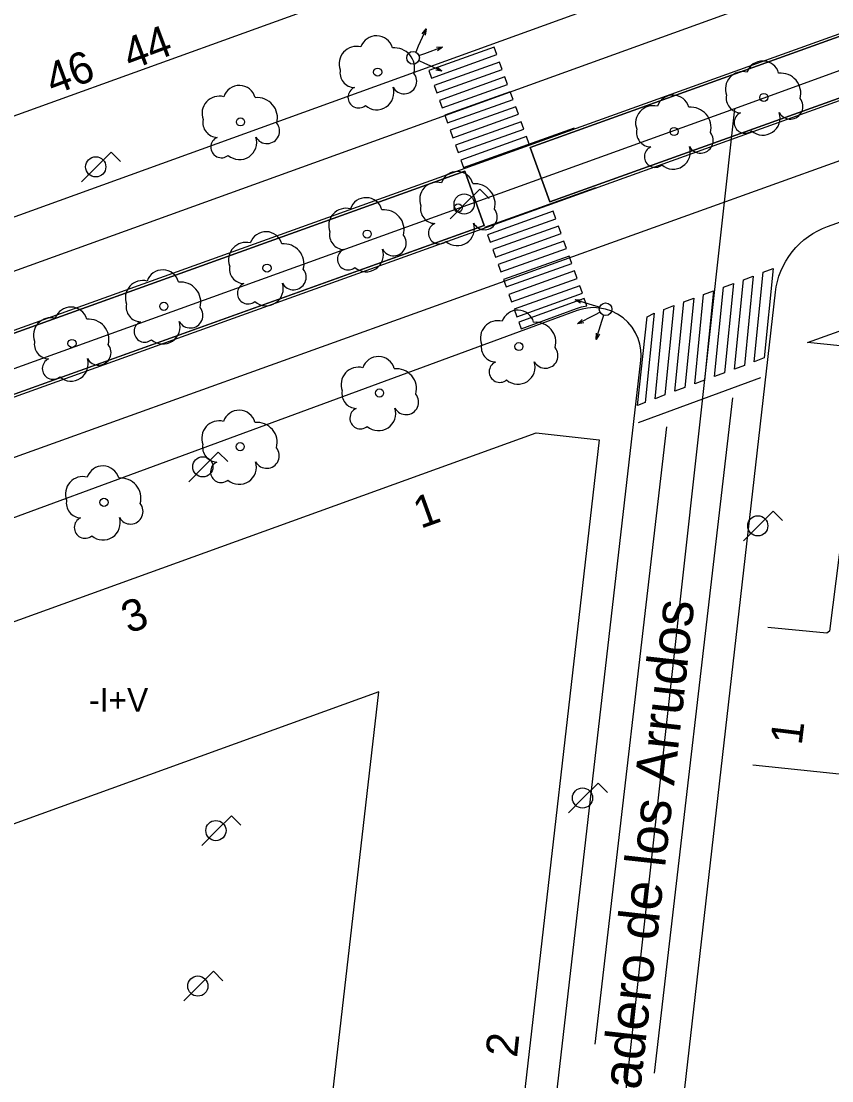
# Model space of a CAD drawing. Extents: x 282771 to 285132, y 4823109 to 4825496.
# Drawn here: x 283410.1 to 283461.2, y 4824073.8 to 4824140.6 of the extents above; entities that cross this region are included whole.
import ezdxf

# ---------------------------------------------------------------- set-up
doc = ezdxf.new("R2010")
doc.units = 0
for name, color, linetype in [('ACERA-BORDILLO', 7, 'Continuous'), ('ACERA-INTERIOR', 7, 'Continuous'), ('ARBOL', 7, 'Continuous'), ('BORDILLO', 7, 'Continuous'), ('CALLE-EJE', 7, 'Continuous'), ('CALLE-TEXTO', 7, 'Continuous'), ('EDIFICIO', 7, 'Continuous'), ('FAROLA', 7, 'Continuous'), ('INTERIOR-EDIFICIO', 7, 'Continuous'), ('NUM-PORTAL', 7, 'Continuous'), ('NUM-VADO', 7, 'Continuous'), ('PASO-PEATONES', 7, 'Continuous'), ('SEMAFORO', 7, 'Continuous'), ('SENAL-VIARIA', 7, 'Continuous'), ('TXT-ALTURA-EDIFICIO', 7, 'Continuous'), ('ZONA-VERDE', 7, 'Continuous')]:
    doc.layers.add(name, color=color, linetype=linetype)

msp = doc.modelspace()

# ---------------------------------------------------------------- linework, layer by layer
at = {"layer": 'ACERA-BORDILLO'}
for points in [[(283475.409, 4824152.055), (283330.856, 4824099.773), (283330.49, 4824099.638), (283330.093, 4824099.539), (283329.669, 4824099.482), (283329.225, 4824099.476), (283328.769, 4824099.524), (283328.312, 4824099.632), (283327.865, 4824099.8), (283327.439, 4824100.026), (283327.047, 4824100.305), (283326.696, 4824100.63), (283326.395, 4824100.99), (283326.147, 4824101.376), (283325.955, 4824101.776), (283325.815, 4824102.181), (283325.726, 4824102.58), (283325.683, 4824102.968), (283342.442, 4824231.579)], [(283419.568, 4823985.944), (283444.611, 4824008.838), (283457.664, 4824123.518), (283457.713, 4824123.847), (283457.785, 4824124.178), (283457.881, 4824124.508), (283458.001, 4824124.835), (283458.144, 4824125.155), (283458.312, 4824125.467), (283458.501, 4824125.768), (283458.713, 4824126.055), (283458.944, 4824126.326), (283459.193, 4824126.58), (283459.459, 4824126.814), (283459.738, 4824127.027), (283460.028, 4824127.219), (283460.328, 4824127.387), (283460.633, 4824127.533), (283460.943, 4824127.656), (283584.613, 4824172.043)], [(283410.91, 4823988.91), (283436.905, 4824012.344), (283449.174, 4824119.188), (283449.193, 4824119.516), (283449.175, 4824119.863), (283449.113, 4824120.222), (283449.001, 4824120.587), (283448.838, 4824120.946), (283448.623, 4824121.291), (283448.358, 4824121.608), (283448.048, 4824121.889), (283447.702, 4824122.124), (283447.331, 4824122.307), (283446.946, 4824122.435), (283446.558, 4824122.508), (283446.177, 4824122.531), (283445.813, 4824122.506), (283445.472, 4824122.443), (283445.158, 4824122.346), (283381.705, 4824099.013), (283326.58, 4824079.081)]]:
    msp.add_lwpolyline(points, dxfattribs=at)
at = {"layer": 'ACERA-INTERIOR'}
for points in [[(283567.277, 4824126.167), (283556.062, 4824127.239), (283559.084, 4824154.893), (283532.197, 4824146.333), (283529.557, 4824110.647), (283499.024, 4824114.283), (283499.964, 4824122.633), (283486.544, 4824124.173), (283485.894, 4824117.153), (283463.295, 4824119.713), (283461.065, 4824102.123), (283460.905, 4824102.003), (283457.175, 4824102.353)], [(283456.225, 4824093.693), (283474.188, 4824091.821), (283467.17, 4824027.746), (283467.166, 4824027.563), (283467.199, 4824027.373), (283467.271, 4824027.186), (283467.382, 4824027.013), (283467.526, 4824026.866), (283467.693, 4824026.754), (283467.871, 4824026.68), (283468.05, 4824026.643), (283490.898, 4824024.016), (283491.082, 4824024.012), (283491.273, 4824024.044), (283491.462, 4824024.117), (283491.636, 4824024.228), (283491.784, 4824024.373), (283491.896, 4824024.542), (283491.97, 4824024.721), (283492.007, 4824024.901), (283498.231, 4824081.725), (283498.704, 4824081.674)]]:
    msp.add_lwpolyline(points, dxfattribs=at)
at = {"layer": 'ARBOL'}
for centre in [(283432.568, 4824137.391), (283456.929, 4824135.794), (283423.916, 4824134.25), (283451.265, 4824133.645), (283437.646, 4824128.817), (283431.906, 4824127.173), (283425.591, 4824125.025), (283419.081, 4824122.616), (283413.287, 4824120.272), (283441.476, 4824120.077), (283432.687, 4824117.147), (283423.899, 4824113.762), (283415.305, 4824110.246)]:
    msp.add_circle(centre, 0.255, dxfattribs=at)
for centre, radius, start, end in [((283432.498, 4824138.651), 1.038, 15.64228, 161.38435), ((283431.238, 4824137.921), 1.097, 75.4318, 200.55608), ((283433.628, 4824137.651), 1.272, 345.03273, 95.79925), ((283456.859, 4824137.054), 1.038, 15.64228, 161.38435), ((283431.128, 4824137.351), 0.935, 168.59898, 268.13236), ((283434.238, 4824136.821), 0.797, 208.96246, 38.99103), ((283455.599, 4824136.324), 1.097, 75.4318, 200.55608), ((283457.989, 4824136.054), 1.272, 345.03273, 95.79925), ((283423.846, 4824135.51), 1.038, 15.64228, 161.38435), ((283422.586, 4824134.78), 1.097, 75.4318, 200.55608), ((283431.368, 4824135.801), 0.672, 113.73672, 309.4725), ((283432.508, 4824136.101), 1.086, 228.95447, 17.92796), ((283451.195, 4824134.905), 1.038, 15.64228, 161.38435), ((283455.489, 4824135.754), 0.935, 168.59898, 268.13236), ((283424.976, 4824134.51), 1.272, 345.03273, 95.79925), ((283449.935, 4824134.175), 1.097, 75.4318, 200.55608), ((283458.599, 4824135.224), 0.797, 208.96247, 38.99103), ((283452.325, 4824133.905), 1.272, 345.03273, 95.79925), ((283455.729, 4824134.204), 0.672, 113.73672, 309.4725), ((283456.869, 4824134.504), 1.086, 228.95447, 17.92796), ((283422.476, 4824134.21), 0.935, 168.59898, 268.13236), ((283425.586, 4824133.68), 0.797, 208.96246, 38.99103), ((283422.716, 4824132.66), 0.672, 113.73672, 309.4725), ((283423.856, 4824132.96), 1.086, 228.95447, 17.92796), ((283449.825, 4824133.605), 0.935, 168.59898, 268.13236), ((283452.935, 4824133.075), 0.797, 208.96247, 38.99103), ((283450.065, 4824132.055), 0.672, 113.73672, 309.4725), ((283451.205, 4824132.355), 1.086, 228.95447, 17.92796), ((283437.576, 4824130.077), 1.038, 15.64228, 161.38435), ((283436.316, 4824129.347), 1.097, 75.4318, 200.55608), ((283438.706, 4824129.077), 1.272, 345.03273, 95.79925), ((283431.836, 4824128.433), 1.038, 15.64228, 161.38435), ((283430.576, 4824127.703), 1.097, 75.4318, 200.55608), ((283432.966, 4824127.433), 1.272, 345.03273, 95.79925), ((283436.206, 4824128.777), 0.935, 168.59898, 268.13236), ((283439.316, 4824128.247), 0.797, 208.96247, 38.99103), ((283436.446, 4824127.227), 0.672, 113.73672, 309.4725), ((283437.586, 4824127.527), 1.086, 228.95447, 17.92796), ((283425.521, 4824126.285), 1.038, 15.64228, 161.38435), ((283430.466, 4824127.133), 0.935, 168.59898, 268.13236), ((283424.261, 4824125.555), 1.097, 75.4318, 200.55608), ((283426.651, 4824125.285), 1.272, 345.03273, 95.79925), ((283433.576, 4824126.603), 0.797, 208.96247, 38.99103), ((283430.706, 4824125.583), 0.672, 113.73672, 309.4725), ((283431.846, 4824125.883), 1.086, 228.95447, 17.92796), ((283424.151, 4824124.985), 0.935, 168.59898, 268.13236), ((283419.011, 4824123.876), 1.038, 15.64228, 161.38435), ((283427.261, 4824124.455), 0.797, 208.96247, 38.99103), ((283417.751, 4824123.146), 1.097, 75.4318, 200.55608), ((283420.141, 4824122.876), 1.272, 345.03273, 95.79925), ((283424.391, 4824123.435), 0.672, 113.73672, 309.4725), ((283425.531, 4824123.735), 1.086, 228.95447, 17.92796), ((283413.217, 4824121.532), 1.038, 15.64228, 161.38435), ((283417.641, 4824122.576), 0.935, 168.59898, 268.13236), ((283420.751, 4824122.046), 0.797, 208.96247, 38.99103), ((283411.957, 4824120.802), 1.097, 75.4318, 200.55608), ((283441.406, 4824121.337), 1.038, 15.64228, 161.38435), ((283414.347, 4824120.532), 1.272, 345.03273, 95.79925), ((283417.881, 4824121.026), 0.672, 113.73672, 309.4725), ((283419.021, 4824121.326), 1.086, 228.95447, 17.92796), ((283440.146, 4824120.607), 1.097, 75.4318, 200.55608), ((283442.536, 4824120.337), 1.272, 345.03273, 95.79925), ((283411.847, 4824120.232), 0.935, 168.59898, 268.13236), ((283414.957, 4824119.702), 0.797, 208.96247, 38.99103), ((283440.036, 4824120.037), 0.935, 168.59898, 268.13236), ((283443.146, 4824119.507), 0.797, 208.96247, 38.99103), ((283412.087, 4824118.682), 0.672, 113.73672, 309.4725), ((283413.227, 4824118.982), 1.086, 228.95447, 17.92796), ((283432.617, 4824118.407), 1.038, 15.64228, 161.38435), ((283431.358, 4824117.677), 1.097, 75.4318, 200.55608), ((283433.747, 4824117.407), 1.272, 345.03273, 95.79925), ((283440.276, 4824118.487), 0.672, 113.73672, 309.4725), ((283441.416, 4824118.787), 1.086, 228.95447, 17.92796), ((283431.248, 4824117.107), 0.935, 168.59898, 268.13236), ((283434.357, 4824116.577), 0.797, 208.96247, 38.99103), ((283423.829, 4824115.022), 1.038, 15.64228, 161.38435), ((283431.488, 4824115.557), 0.672, 113.73672, 309.4725), ((283432.627, 4824115.857), 1.086, 228.95447, 17.92796), ((283422.569, 4824114.292), 1.097, 75.4318, 200.55608), ((283424.959, 4824114.022), 1.272, 345.03273, 95.79925), ((283422.459, 4824113.722), 0.935, 168.59898, 268.13236), ((283425.569, 4824113.192), 0.797, 208.96247, 38.99103), ((283415.235, 4824111.506), 1.038, 15.64228, 161.38435), ((283422.699, 4824112.172), 0.672, 113.73672, 309.4725), ((283423.839, 4824112.472), 1.086, 228.95447, 17.92796), ((283413.975, 4824110.776), 1.097, 75.4318, 200.55608), ((283416.365, 4824110.506), 1.272, 345.03273, 95.79925), ((283413.865, 4824110.206), 0.935, 168.59898, 268.13236), ((283416.975, 4824109.676), 0.797, 208.96247, 38.99103), ((283414.105, 4824108.656), 0.672, 113.73672, 309.4725), ((283415.245, 4824108.956), 1.086, 228.95447, 17.92796)]:
    msp.add_arc(centre, radius, start, end, dxfattribs=at)
at = {"layer": 'BORDILLO'}
msp.add_lwpolyline([(283336.447, 4824090.587), (283335.395, 4824094.444), (283560.764, 4824175.433), (283562.184, 4824171.713), (283336.447, 4824090.587)], dxfattribs=at)
at = {"layer": 'CALLE-EJE'}
for points in [[(283615.3, 4824193.37), (283455.085, 4824135.083)], [(283455.085, 4824135.083), (283375.916, 4824106.513)], [(283455.085, 4824135.083), (283444.605, 4824040.544)]]:
    msp.add_lwpolyline(points, dxfattribs=at)
at = {"layer": 'EDIFICIO'}
for points in [[(283386.773, 4824142.546), (283388.779, 4824155.8), (283422.017, 4824167.329), (283454.254, 4824162.45), (283452.382, 4824150.081), (283397.363, 4824130.194), (283388.18, 4824137.579), (283386.773, 4824142.546)], [(283387.345, 4824094.673), (283442.565, 4824114.633), (283446.535, 4824114.183), (283441.465, 4824069.894), (283438.865, 4824047.104), (283375.806, 4824054.304), (283380.126, 4824092.063), (283387.345, 4824094.673)]]:
    msp.add_lwpolyline(points, dxfattribs=at)
at = {"layer": 'FAROLA'}
for p, q in [((283415.765, 4824132.343), (283414.825, 4824131.413)), ((283416.355, 4824131.753), (283415.765, 4824132.343)), ((283414.825, 4824131.413), (283413.895, 4824130.473)), ((283439.005, 4824130.003), (283438.065, 4824129.073)), ((283439.595, 4824129.413), (283439.005, 4824130.003)), ((283438.065, 4824129.073), (283437.135, 4824128.133)), ((283422.518, 4824113.417), (283421.578, 4824112.487)), ((283423.108, 4824112.827), (283422.518, 4824113.417)), ((283421.578, 4824112.487), (283420.648, 4824111.547)), ((283457.525, 4824109.693), (283456.585, 4824108.763)), ((283458.115, 4824109.103), (283457.525, 4824109.693)), ((283456.585, 4824108.763), (283455.655, 4824107.823)), ((283446.469, 4824092.525), (283445.529, 4824091.595)), ((283447.059, 4824091.935), (283446.469, 4824092.525)), ((283445.529, 4824091.595), (283444.599, 4824090.655)), ((283423.347, 4824090.468), (283422.407, 4824089.538)), ((283423.937, 4824089.878), (283423.347, 4824090.468)), ((283422.407, 4824089.538), (283421.477, 4824088.598)), ((283422.207, 4824080.658), (283421.267, 4824079.728)), ((283422.797, 4824080.068), (283422.207, 4824080.658)), ((283421.267, 4824079.728), (283420.337, 4824078.788))]:
    msp.add_line(p, q, dxfattribs=at)
for centre in [(283414.785, 4824131.413), (283438.025, 4824129.073), (283421.538, 4824112.487), (283456.545, 4824108.763), (283445.489, 4824091.595), (283422.367, 4824089.538), (283421.227, 4824079.728)]:
    msp.add_circle(centre, 0.637, dxfattribs=at)
at = {"layer": 'INTERIOR-EDIFICIO'}
msp.add_lwpolyline([(283390.292, 4824075.323), (283389.095, 4824064.864), (283428.305, 4824060.384), (283429.535, 4824071.154), (283432.645, 4824098.283), (283391.205, 4824083.303), (283390.292, 4824075.323)], dxfattribs=at)
at = {"layer": 'PASO-PEATONES'}
for p, q in [((283439.927, 4824138.971), (283435.794, 4824137.492)), ((283440.095, 4824138.5), (283439.927, 4824138.971)), ((283435.962, 4824137.021), (283440.095, 4824138.5)), ((283440.264, 4824138.029), (283436.131, 4824136.55)), ((283440.432, 4824137.558), (283440.264, 4824138.029)), ((283435.794, 4824137.492), (283435.962, 4824137.021)), ((283436.299, 4824136.08), (283440.432, 4824137.558)), ((283436.131, 4824136.55), (283436.299, 4824136.08)), ((283440.6, 4824137.088), (283436.468, 4824135.609)), ((283436.636, 4824135.138), (283440.769, 4824136.617)), ((283440.769, 4824136.617), (283440.6, 4824137.088)), ((283440.937, 4824136.146), (283436.804, 4824134.667)), ((283441.106, 4824135.675), (283440.937, 4824136.146)), ((283436.468, 4824135.609), (283436.636, 4824135.138)), ((283436.973, 4824134.197), (283441.106, 4824135.675)), ((283441.274, 4824135.205), (283437.141, 4824133.726)), ((283441.443, 4824134.734), (283441.274, 4824135.205)), ((283436.804, 4824134.667), (283436.973, 4824134.197)), ((283437.31, 4824133.255), (283441.443, 4824134.734)), ((283441.611, 4824134.263), (283437.478, 4824132.784)), ((283437.983, 4824131.372), (283444.977, 4824133.874)), ((283441.78, 4824133.792), (283441.611, 4824134.263)), ((283437.141, 4824133.726), (283437.31, 4824133.255)), ((283437.647, 4824132.314), (283441.78, 4824133.792)), ((283441.948, 4824133.321), (283437.815, 4824131.843)), ((283442.116, 4824132.851), (283441.948, 4824133.321)), ((283437.478, 4824132.784), (283437.647, 4824132.314)), ((283437.983, 4824131.372), (283442.116, 4824132.851)), ((283437.815, 4824131.843), (283437.983, 4824131.372)), ((283439.331, 4824127.606), (283446.325, 4824130.108)), ((283443.632, 4824128.614), (283439.499, 4824127.135)), ((283443.801, 4824128.143), (283443.632, 4824128.614)), ((283439.668, 4824126.664), (283443.801, 4824128.143)), ((283443.969, 4824127.672), (283439.836, 4824126.193)), ((283440.005, 4824125.723), (283444.138, 4824127.201)), ((283444.138, 4824127.201), (283443.969, 4824127.672)), ((283439.499, 4824127.135), (283439.668, 4824126.664)), ((283444.306, 4824126.731), (283440.173, 4824125.252)), ((283444.475, 4824126.26), (283444.306, 4824126.731)), ((283439.836, 4824126.193), (283440.005, 4824125.723)), ((283440.342, 4824124.781), (283444.475, 4824126.26)), ((283440.173, 4824125.252), (283440.342, 4824124.781)), ((283444.643, 4824125.789), (283440.51, 4824124.31)), ((283440.678, 4824123.84), (283444.811, 4824125.318)), ((283444.811, 4824125.318), (283444.643, 4824125.789)), ((283444.98, 4824124.847), (283440.847, 4824123.369)), ((283445.148, 4824124.377), (283444.98, 4824124.847)), ((283440.51, 4824124.31), (283440.678, 4824123.84)), ((283441.015, 4824122.898), (283445.148, 4824124.377)), ((283445.317, 4824123.906), (283441.184, 4824122.427)), ((283445.485, 4824123.435), (283445.317, 4824123.906)), ((283440.847, 4824123.369), (283441.015, 4824122.898)), ((283441.352, 4824121.956), (283445.485, 4824123.435)), ((283445.603, 4824123.105), (283441.47, 4824121.626)), ((283445.767, 4824122.648), (283445.603, 4824123.105)), ((283441.184, 4824122.427), (283441.352, 4824121.956)), ((283441.47, 4824121.626), (283441.621, 4824121.204))]:
    msp.add_line(p, q, dxfattribs=at)
for points in [[(283455.7, 4824118.889), (283455.074, 4824118.656), (283455.638, 4824124.293), (283456.264, 4824124.527)], [(283456.953, 4824119.357), (283456.327, 4824119.123), (283456.89, 4824124.76), (283457.517, 4824124.994)], [(283454.448, 4824118.422), (283453.821, 4824118.189), (283454.385, 4824123.826), (283455.011, 4824124.059)], [(283453.195, 4824117.955), (283452.569, 4824117.721), (283453.132, 4824123.359), (283453.759, 4824123.592)], [(283450.69, 4824117.021), (283450.064, 4824116.787), (283450.627, 4824122.424), (283451.253, 4824122.658)], [(283451.942, 4824117.488), (283451.316, 4824117.254), (283451.88, 4824122.891), (283452.506, 4824123.125)], [(283449.437, 4824116.554), (283448.954, 4824116.368), (283449.559, 4824121.957), (283450.001, 4824122.191)]]:
    msp.add_lwpolyline(points, close=True, dxfattribs=at)
for points in [[(283441.621, 4824121.204), (283445.108, 4824122.486), (283445.422, 4824122.583), (283445.763, 4824122.647)], [(283445.763, 4824122.647), (283445.767, 4824122.648)]]:
    msp.add_lwpolyline(points, dxfattribs=at)
at = {"layer": 'SEMAFORO'}
for p, q in [((283435.63, 4824140.113), (283435.133, 4824139.021)), ((283435.381, 4824139.809), (283435.63, 4824140.113)), ((283435.63, 4824140.113), (283435.563, 4824139.726)), ((283435.133, 4824139.021), (283434.967, 4824138.657)), ((283435.173, 4824138.432), (283435.543, 4824138.571)), ((283435.543, 4824138.571), (283436.669, 4824138.993)), ((283436.272, 4824138.964), (283436.669, 4824138.993)), ((283436.351, 4824138.753), (283436.669, 4824138.993)), ((283435.166, 4824138.127), (283435.53, 4824137.962)), ((283435.53, 4824137.962), (283436.622, 4824137.465)), ((283436.235, 4824137.531), (283436.622, 4824137.465)), ((283436.318, 4824137.713), (283436.622, 4824137.465)), ((283446.181, 4824122.671), (283445.034, 4824123.024)), ((283445.368, 4824122.817), (283445.034, 4824123.024)), ((283445.427, 4824123.008), (283445.034, 4824123.024)), ((283446.563, 4824122.553), (283446.181, 4824122.671)), ((283446.245, 4824122.065), (283445.183, 4824121.503)), ((283446.596, 4824122.25), (283446.245, 4824122.065)), ((283446.71, 4824121.67), (283446.828, 4824122.053)), ((283445.467, 4824121.781), (283445.183, 4824121.503)), ((283445.573, 4824121.581), (283445.183, 4824121.503)), ((283446.356, 4824120.524), (283446.71, 4824121.67)), ((283446.356, 4824120.524), (283446.373, 4824120.916)), ((283446.564, 4824120.857), (283446.356, 4824120.524))]:
    msp.add_line(p, q, dxfattribs=at)
for centre in [(283434.802, 4824138.293), (283446.946, 4824122.435)]:
    msp.add_circle(centre, 0.4, dxfattribs=at)
at = {"layer": 'SENAL-VIARIA'}
for points in [[(283559.736, 4824178.455), (283512.294, 4824161.9), (283476.734, 4824149.088), (283396.933, 4824120.247), (283336.098, 4824098.285)], [(283338.571, 4824087.552), (283562.169, 4824167.949)], [(283449.024, 4824115.281), (283456.735, 4824118.131)], [(283454.945, 4824116.843), (283450.008, 4824074.233)], [(283446.293, 4824076.058), (283450.807, 4824115.008)]]:
    msp.add_lwpolyline(points, dxfattribs=at)
at = {"layer": 'ZONA-VERDE'}
for p, q in [((283442.195, 4824132.631), (283560.665, 4824175.235)), ((283560.665, 4824175.235), (283442.195, 4824132.631)), ((283562.063, 4824171.771), (283443.421, 4824129.203)), ((283443.421, 4824129.203), (283562.063, 4824171.771)), ((283443.421, 4824129.203), (283442.195, 4824132.631)), ((283442.195, 4824132.631), (283443.421, 4824129.203)), ((283335.58, 4824094.29), (283438.065, 4824131.145)), ((283438.065, 4824131.145), (283335.58, 4824094.29)), ((283438.065, 4824131.145), (283439.29, 4824127.721)), ((283439.29, 4824127.721), (283438.065, 4824131.145)), ((283439.29, 4824127.721), (283336.654, 4824090.895)), ((283336.654, 4824090.895), (283439.29, 4824127.721))]:
    msp.add_line(p, q, dxfattribs=at)
msp.add_lwpolyline([(283459.691, 4824120.336), (283532.021, 4824146.268), (283528.977, 4824111.116), (283499.518, 4824114.738), (283500.506, 4824122.806), (283486.023, 4824124.617), (283485.447, 4824117.702)], close=True, dxfattribs=at)

# ---------------------------------------------------------------- texts
at = {"layer": 'CALLE-TEXTO'}
msp.add_text('Calle Desfiladero de los Arrudos', height=2.5, rotation=83.6745, dxfattribs=at).set_placement((283447.273, 4824056.327))
at = {"layer": 'NUM-PORTAL'}
for s, rotation, p in [('44', 20.48752, (283416.968, 4824137.502)), ('1', 19.77004, (283435.275, 4824108.568)), ('3', 19.77004, (283416.856, 4824101.951)), ('1', 82.92004, (283459.311, 4824094.879)), ('2', 83.85004, (283441.354, 4824075.181))]:
    msp.add_text(s, height=2, rotation=rotation, dxfattribs=at).set_placement(p)
at = {"layer": 'NUM-VADO'}
msp.add_text('46', height=2, rotation=20.48752, dxfattribs=at).set_placement((283412.087, 4824135.919))
at = {"layer": 'TXT-ALTURA-EDIFICIO'}
msp.add_text('-I+V', height=1.5, rotation=0.00004, dxfattribs=at).set_placement((283414.364, 4824097.033))

doc.saveas('drawing.dxf')
